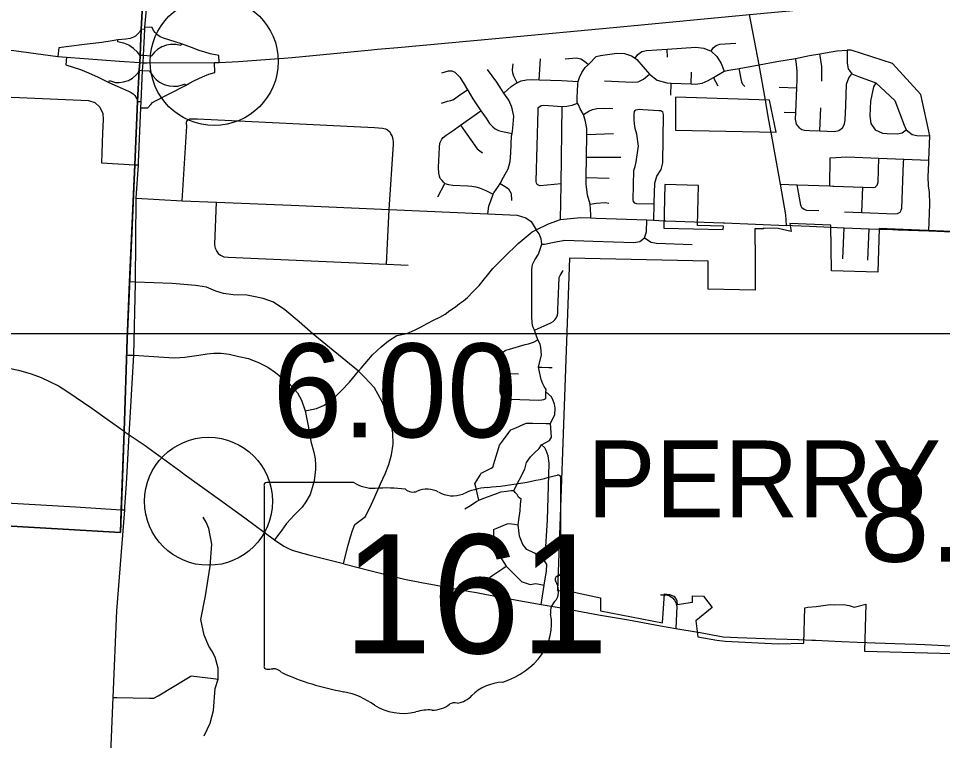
# Model space of a CAD drawing. Extents: x 1729596 to 1934326, y 644115 to 911751.
# Drawn here: x 1801727 to 1812555, y 760728 to 769191 of the extents above; entities that cross this region are included whole.
import ezdxf

# ---------------------------------------------------------------- set-up
doc = ezdxf.new("R2010")
doc.units = 0
for name, color, linetype in [('Default', 7, 'Continuous'), ('GM_X_City_Street', 7, 'Continuous'), ('GM_X_Corporation', 7, 'Continuous'), ('GM_X_County_Road', 7, 'Continuous'), ('GM_X_Interchange_Ramps', 7, 'Continuous'), ('GM_X_Interstate_Route', 7, 'Continuous'), ('GM_X_State_Route', 7, 'Continuous'), ('GM_X_State_Shield', 7, 'Continuous'), ('GM_X_Township', 7, 'Continuous'), ('GM_X_Township_Text', 7, 'Continuous'), ('SC_Scratch1', 7, 'Continuous')]:
    doc.layers.add(name, color=color, linetype=linetype)

msp = doc.modelspace()

# ---------------------------------------------------------------- linework, layer by layer
at = {"layer": 'Default'}
for centre in [(1804021, 768686), (1803954, 763532)]:
    msp.add_circle(centre, 750, dxfattribs=at)
at = {"layer": 'GM_X_City_Street'}
for points in [[(1803209, 769088), (1803271, 769768), (1803287, 770015)], [(1810483, 768217), (1810480, 768234), (1810408, 768648), (1810292, 769236)], [(1803187, 768671), (1803191, 768755), (1803208, 769062), (1803209, 769088)], [(1809843, 768808), (1809867, 768845), (1809902, 768875), (1809947, 768889), (1810133, 768901)], [(1808287, 768453), (1808300, 768497), (1808328, 768556), (1808368, 768617), (1808405, 768651), (1808415, 768659), (1808496, 768745), (1808546, 768758), (1808740, 768783), (1808827, 768781), (1808909, 768752), (1808953, 768727), (1808974, 768710), (1809121, 768538), (1809212, 768466), (1809323, 768435), (1809376, 768432), (1809608, 768426), (1809660, 768422), (1809738, 768431), (1809809, 768462), (1809870, 768497), (1809995, 768573), (1810051, 768586), (1810172, 768604), (1810408, 768648), (1810613, 768685), (1810831, 768723), (1810996, 768755), (1811116, 768777), (1811315, 768812), (1811437, 768820)], [(1808953, 768727), (1808986, 768769), (1809031, 768802), (1809085, 768817), (1809328, 768831), (1809663, 768853), (1809756, 768844), (1809843, 768808), (1809912, 768745), (1809960, 768664), (1809995, 768573)], [(1809332, 768738), (1809328, 768831)], [(1812393, 766702), (1812405, 767014), (1812402, 767154), (1812391, 767229), (1812387, 767334), (1812393, 767498), (1812396, 767532), (1812406, 767817), (1812300, 768298), (1811970, 768664), (1811483, 768819), (1811437, 768820)], [(1811437, 768820), (1811438, 768668), (1811451, 768599), (1811491, 768541), (1811549, 768520), (1811572, 768512), (1811773, 768436), (1811998, 768229), (1812107, 767942), (1812127, 767886), (1812199, 767832), (1812254, 767821), (1812406, 767817)], [(1807830, 768472), (1807843, 768719)], [(1808134, 768718), (1808267, 768728), (1808317, 768719), (1808360, 768691), (1808405, 768651)], [(1810884, 767904), (1810845, 767951), (1810833, 768010), (1810837, 768089), (1810847, 768377), (1810852, 768480), (1810852, 768576), (1810839, 768687), (1810831, 768723)], [(1811142, 768454), (1811140, 768627), (1811116, 768777)], [(1803160, 768145), (1803163, 768216), (1803182, 768582), (1803187, 768671)], [(1806688, 768554), (1806767, 768578), (1806805, 768577), (1806841, 768563), (1806867, 768534), (1806898, 768503), (1806948, 768420), (1806987, 768355), (1806995, 768341)], [(1807415, 768315), (1807331, 768444), (1807222, 768591)], [(1807569, 768438), (1807532, 768515), (1807518, 768548), (1807515, 768590), (1807525, 768659)], [(1810237, 768395), (1810216, 768417), (1810203, 768444), (1810172, 768604)], [(1807415, 768315), (1807500, 768394), (1807559, 768434), (1807569, 768438), (1807616, 768458), (1807681, 768472), (1807755, 768475), (1807830, 768472), (1808092, 768462), (1808287, 768453)], [(1808592, 768458), (1808921, 768446), (1808989, 768450), (1809052, 768478), (1809121, 768538)], [(1809608, 768426), (1809613, 768563)], [(1809927, 768399), (1809870, 768497)], [(1811383, 767909), (1811407, 767952), (1811414, 768001), (1811420, 768166), (1811430, 768421), (1811456, 768496), (1811491, 768541)], [(1806685, 768197), (1806754, 768220), (1806795, 768231), (1806823, 768243), (1806853, 768262), (1806900, 768296), (1806987, 768355)], [(1808433, 766855), (1808435, 766891), (1808425, 767013), (1808393, 767118), (1808380, 767250), (1808381, 767328), (1808383, 767566), (1808385, 767832), (1808386, 767901), (1808370, 767983), (1808347, 768064), (1808309, 768131), (1808288, 768180), (1808279, 768197), (1808273, 768209), (1808273, 768267), (1808277, 768339), (1808283, 768419), (1808287, 768453)], [(1809371, 768290), (1809376, 768432)], [(1810642, 768385), (1810847, 768377)], [(1811773, 768436), (1811748, 768391), (1811712, 768221), (1811705, 768051), (1811715, 767961), (1811765, 767884), (1811851, 767845), (1811906, 767841), (1812026, 767837), (1812082, 767851), (1812127, 767886)], [(1799736, 768212), (1799843, 768208), (1799966, 768217), (1800093, 768224), (1800248, 768223), (1800650, 768217), (1800695, 768207), (1800792, 768187), (1800917, 768113), (1800996, 768194), (1801041, 768219), (1801091, 768229), (1801232, 768240), (1801528, 768262), (1801649, 768269), (1802546, 768230), (1802622, 768207), (1802680, 768153), (1802713, 768084)], [(1806995, 768341), (1807050, 768249), (1807143, 768108), (1807208, 768021), (1807247, 767961), (1807284, 767920), (1807311, 767898), (1807350, 767877), (1807380, 767871), (1807417, 767862), (1807510, 767844)], [(1807225, 766902), (1807237, 766990), (1807266, 767067), (1807290, 767130), (1807297, 767148), (1807352, 767227), (1807370, 767258), (1807412, 767329), (1807465, 767430), (1807488, 767513), (1807498, 767615), (1807505, 767814), (1807510, 767844), (1807518, 767904), (1807531, 768046), (1807509, 768153), (1807472, 768232), (1807415, 768315)], [(1803133, 767507), (1803160, 768145)], [(1808088, 767252), (1807839, 767228), (1807815, 767238), (1807804, 767246), (1807797, 767259), (1807794, 767284), (1807817, 768112), (1807818, 768141), (1807825, 768153), (1807836, 768159)], [(1807836, 768159), (1807853, 768171), (1807878, 768174), (1807936, 768169), (1808097, 768160), (1808151, 768161), (1808174, 768165), (1808216, 768176), (1808279, 768197)], [(1808088, 767241), (1808088, 767252), (1808097, 768160)], [(1808347, 768064), (1808410, 768104), (1808455, 768125), (1808503, 768134), (1808591, 768139), (1808691, 768134)], [(1811117, 767873), (1811129, 768143)], [(1802713, 768084), (1802715, 768081), (1802719, 768002), (1802712, 767851), (1802699, 767498), (1803091, 767476), (1803132, 767474)], [(1806722, 767256), (1806706, 767274), (1806690, 767291), (1806670, 767314), (1806659, 767344), (1806652, 767379), (1806650, 767443), (1806661, 767678), (1806664, 767728), (1806675, 767752), (1806687, 767775), (1806705, 767797), (1806737, 767822), (1806809, 767871), (1806906, 767939), (1807143, 768108)], [(1809177, 767014), (1808973, 767019), (1808951, 767026), (1808935, 767044), (1808930, 767067), (1808937, 767410), (1808953, 767457), (1808966, 767512), (1808973, 767565), (1808991, 767693), (1808971, 767834), (1808955, 767900), (1808944, 767954), (1808942, 768003), (1808942, 768073), (1808947, 768099), (1808954, 768112), (1808962, 768120), (1808980, 768125), (1808999, 768126), (1809042, 768123), (1809231, 768113), (1809254, 768112), (1809277, 768097)], [(1809177, 767032), (1809185, 767262), (1809208, 767341), (1809257, 767420), (1809278, 767498), (1809287, 768064), (1809277, 768097)], [(1810698, 768094), (1810837, 768089)], [(1803645, 767053), (1803700, 767929), (1803697, 767965), (1803700, 767991), (1803718, 768006)], [(1803718, 768006), (1803736, 768015), (1803826, 768014), (1805900, 767912), (1805991, 767906), (1806027, 767898), (1806051, 767887), (1806084, 767859)], [(1806906, 767939), (1807103, 767664), (1807165, 767615)], [(1806071, 766950), (1806071, 766950), (1806123, 767716), (1806122, 767738), (1806118, 767778), (1806105, 767816), (1806092, 767839), (1806084, 767859)], [(1808385, 767832), (1808699, 767841)], [(1810725, 766766), (1810720, 766890), (1810658, 767248), (1810547, 767855)], [(1810884, 767904), (1810908, 767890), (1810937, 767881), (1810996, 767878), (1811117, 767873), (1811290, 767866), (1811341, 767878), (1811383, 767909)], [(1803099, 766088), (1803099, 766099), (1803106, 767083), (1803132, 767474), (1803133, 767507)], [(1808383, 767566), (1808786, 767566)], [(1811236, 767230), (1811240, 767557)], [(1811240, 767557), (1811435, 767570), (1811810, 767554), (1812101, 767542), (1812396, 767532)], [(1811283, 767226), (1811622, 767212), (1811731, 767208), (1811766, 767215), (1811790, 767238), (1811799, 767272), (1811810, 767554)], [(1811610, 766917), (1811996, 766902), (1812028, 766906), (1812057, 766921), (1812071, 766943), (1812077, 766968), (1812099, 767498), (1812101, 767542)], [(1808381, 767328), (1808649, 767320)], [(1806641, 767102), (1806722, 767256)], [(1806722, 767256), (1806764, 767243), (1806816, 767238), (1806991, 767230), (1807041, 767225), (1807086, 767219), (1807128, 767207), (1807166, 767192), (1807202, 767175), (1807290, 767130)], [(1807370, 767258), (1807428, 767220), (1807469, 767193), (1807486, 767168), (1807499, 767141), (1807506, 767059)], [(1808078, 766833), (1808088, 767241)], [(1810658, 767248), (1810852, 767242), (1811236, 767230), (1811269, 767226), (1811283, 767226)], [(1811107, 766937), (1810966, 766942), (1810933, 766950), (1810907, 766971), (1810894, 767002), (1810852, 767242)], [(1811610, 766917), (1811622, 767212)], [(1803106, 767083), (1803645, 767053), (1804047, 767039), (1804923, 767003), (1806071, 766950), (1807225, 766902), (1807570, 766885), (1807672, 766856), (1807733, 766813), (1807795, 766714), (1807938, 766784), (1808078, 766833), (1808312, 766857), (1808433, 766855), (1808496, 766851), (1809090, 766829), (1809171, 766825), (1809291, 766821), (1809312, 766820)], [(1804044, 766480), (1804035, 766497), (1804032, 766516), (1804027, 766547), (1804047, 767039)], [(1806039, 766311), (1806071, 766950)], [(1808425, 767013), (1808496, 767028), (1808602, 767033), (1808643, 767028)], [(1809171, 766825), (1809177, 767014), (1809177, 767032)], [(1811406, 766924), (1811610, 766917)], [(1807859, 766545), (1807892, 766545), (1808025, 766573), (1808129, 766592), (1808460, 766581), (1808938, 766565), (1809006, 766577), (1809062, 766618), (1809086, 766692), (1809090, 766829)], [(1810001, 766796), (1810725, 766766), (1810743, 766767), (1810796, 766765)], [(1811321, 766742), (1811401, 766738), (1811694, 766727), (1811812, 766723), (1811898, 766720)], [(1811388, 766372), (1811401, 766738)], [(1811681, 766359), (1811694, 766727)], [(1805742, 765094), (1805876, 765250), (1805975, 765341), (1806064, 765411), (1806159, 765477), (1806278, 765497), (1806366, 765539), (1806444, 765578), (1806514, 765615), (1806589, 765653), (1806663, 765690), (1806725, 765726), (1806783, 765767), (1806846, 765810), (1806895, 765849), (1806943, 765883), (1806988, 765920), (1807051, 765987), (1807127, 766061), (1807287, 766261), (1807423, 766398), (1807582, 766554), (1807747, 766689), (1807795, 766714)], [(1807530, 763658), (1807662, 763908), (1807680, 763986), (1807726, 764055), (1807775, 764101), (1807827, 764150), (1807855, 764194), (1807951, 764245), (1807971, 764283), (1807962, 764444), (1808012, 764551), (1808014, 764625), (1808008, 764671), (1807994, 764712), (1807972, 764757), (1807906, 764815), (1807912, 764842), (1807887, 764877), (1807870, 764907), (1807853, 764961), (1807844, 764995), (1807819, 765103), (1807857, 765249), (1807851, 765293), (1807848, 765333), (1807839, 765373), (1807811, 765423), (1807791, 765491), (1807772, 765538), (1807763, 765562), (1807752, 765592), (1807747, 765633), (1807742, 765692), (1807744, 765775), (1807741, 766249), (1807752, 766309), (1807779, 766363), (1807822, 766427), (1807859, 766545), (1807853, 766608), (1807827, 766666), (1807795, 766714)], [(1809062, 766618), (1809139, 766568), (1809202, 766557), (1809622, 766541)], [(1804044, 766480), (1804053, 766458), (1804068, 766437), (1804095, 766417), (1804135, 766399), (1804183, 766392), (1806039, 766311), (1806295, 766301)], [(1807772, 765538), (1807965, 765622), (1807994, 765641), (1808011, 765657), (1808025, 765674), (1808035, 765693), (1808043, 765714), (1808049, 765739), (1808049, 765777), (1808064, 766154), (1808073, 766177), (1808110, 766237)], [(1803022, 764311), (1803078, 765243), (1803099, 766088)], [(1803829, 766059), (1803801, 766063), (1803529, 766085), (1803099, 766099), (1803026, 766103)], [(1805537, 762802), (1805591, 763017), (1805619, 763116), (1805642, 763189), (1805668, 763261), (1805795, 763353), (1805863, 763498), (1805903, 763585), (1805969, 763738), (1806022, 763853), (1806065, 763965), (1806097, 764077), (1806117, 764201), (1806113, 764335), (1806086, 764473), (1805984, 764704), (1805899, 764861), (1805783, 764988), (1805711, 765058), (1805180, 765489), (1805015, 765635), (1804848, 765777), (1804714, 765864), (1804594, 765908), (1804460, 765938), (1804401, 765946), (1804241, 765953), (1804131, 765969), (1804040, 765996), (1803932, 766042), (1803829, 766059)], [(1807395, 764764), (1807381, 764789), (1807372, 764815), (1807371, 764856), (1807380, 765035), (1807387, 765201), (1807391, 765242), (1807399, 765269), (1807410, 765285), (1807430, 765300), (1807450, 765309), (1807481, 765317), (1807664, 765370), (1807704, 765379), (1807738, 765389), (1807760, 765397), (1807811, 765423)], [(1802995, 765243), (1803078, 765243), (1803488, 765219)], [(1803488, 765219), (1803560, 765215), (1803676, 765222), (1803841, 765246), (1803937, 765262), (1804016, 765268), (1804103, 765267), (1804195, 765256), (1804309, 765231), (1804423, 765204), (1804546, 765153), (1804647, 765103), (1804739, 765041), (1804824, 764970), (1804898, 764914), (1804998, 764802), (1805043, 764719), (1805088, 764592), (1805120, 764417), (1805140, 764308), (1805154, 764234), (1805186, 764109), (1805203, 764030), (1805206, 763961), (1805208, 763904), (1805191, 763772), (1805169, 763691), (1805143, 763613), (1805096, 763527), (1805050, 763463), (1805001, 763411), (1804967, 763378)], [(1807819, 765103), (1807860, 765103), (1807941, 765101), (1807981, 765100)], [(1805088, 764592), (1805218, 764618), (1805301, 764653), (1805351, 764686), (1805440, 764759), (1805514, 764829), (1805604, 764929), (1805711, 765058), (1805742, 765094)], [(1807380, 765035), (1807585, 765025)], [(1807395, 764764), (1807425, 764742), (1807454, 764730), (1807491, 764728), (1807824, 764717), (1807860, 764720), (1807882, 764725), (1807908, 764737), (1807906, 764815)], [(1807122, 763547), (1807110, 763598), (1807085, 763700), (1807076, 763738), (1807109, 763795), (1807136, 763840), (1807149, 763863), (1807219, 763898), (1807266, 763922), (1807284, 763931), (1807309, 764012), (1807356, 764162), (1807365, 764190), (1807409, 764252), (1807471, 764337), (1807495, 764371), (1807553, 764395), (1807650, 764437), (1807679, 764449), (1807752, 764448), (1807909, 764445), (1807962, 764444)], [(1802975, 763466), (1802992, 763735), (1803022, 764311)], [(1807851, 762878), (1807896, 762947), (1807906, 763002), (1807925, 763311), (1807945, 763978), (1807935, 764065), (1807911, 764126), (1807894, 764160), (1807855, 764194)], [(1798361, 763811), (1798627, 763794), (1798910, 763775), (1799187, 763750), (1799393, 763707), (1799473, 763682), (1799519, 763619), (1799605, 763594), (1799681, 763585), (1800138, 763556), (1800142, 763555), (1800675, 763521), (1801008, 763551), (1801581, 763516), (1802396, 763466), (1802931, 763434), (1802973, 763432)], [(1806957, 763442), (1807003, 763471), (1807093, 763529), (1807122, 763547), (1807191, 763573), (1807342, 763628), (1807379, 763642), (1807447, 763651), (1807500, 763658), (1807530, 763658)], [(1807854, 762876), (1807851, 762878), (1807772, 762926), (1807682, 762966), (1807637, 763027), (1807596, 763125), (1807583, 763257), (1807590, 763315), (1807605, 763419), (1807610, 763499), (1807619, 763559), (1807586, 763582), (1807569, 763611), (1807548, 763635), (1807530, 763658)], [(1802583, 755808), (1802702, 758234), (1802783, 760019), (1802813, 760675), (1802837, 761232), (1802881, 762249), (1802973, 763432), (1802975, 763466)], [(1804967, 763378), (1804954, 763365), (1804918, 763325), (1804869, 763271), (1804813, 763194), (1804776, 763146), (1804726, 763080)], [(1803902, 760785), (1803975, 760933), (1804012, 761080), (1804031, 761338), (1804066, 761449), (1804067, 761577), (1804031, 761706), (1803994, 761779), (1803957, 761835), (1803902, 761963), (1803865, 762147), (1803920, 762423), (1803975, 762773), (1803994, 763031), (1803957, 763215), (1803928, 763286), (1803891, 763347)], [(1807294, 763201), (1807334, 763217), (1807455, 763267), (1807470, 763273), (1807540, 763263), (1807583, 763257)], [(1807294, 763201), (1807294, 763149), (1807294, 763097), (1807294, 763095), (1807322, 762997), (1807336, 762948), (1807342, 762928), (1807386, 762858), (1807440, 762771), (1807514, 762698), (1807626, 762590), (1807628, 762587), (1807724, 762557), (1807788, 762568), (1807888, 762550)], [(1807853, 762322), (1807888, 762550), (1807914, 762718), (1807917, 762792), (1807888, 762842), (1807854, 762876)], [(1807246, 762639), (1807285, 762666), (1807401, 762745), (1807440, 762771)], [(1808210, 762262), (1808221, 762468)], [(1809252, 762433), (1809254, 762434), (1809310, 762436), (1809350, 762427), (1809392, 762401), (1809416, 762373), (1809430, 762347), (1809441, 762303), (1809431, 762042)], [(1802837, 761232), (1802878, 761231), (1803262, 761225), (1803314, 761225), (1803363, 761254), (1803740, 761479), (1803751, 761485), (1803848, 761474), (1804011, 761455), (1804066, 761449)]]:
    msp.add_lwpolyline(points, dxfattribs=at)
at = {"layer": 'GM_X_Corporation'}
for points in [[(1799794, 779878), (1803634, 779704), (1803603, 778383), (1803585, 777445), (1803558, 776945), (1803483, 775420), (1803430, 774349), (1803319, 771942), (1803249, 770602), (1803163, 769065), (1803153, 768757), (1803149, 768674), (1803140, 768585), (1803123, 768218), (1803091, 767476), (1803002, 765433), (1802964, 764353), (1802922, 763165), (1799354, 763375)], [(1799354, 763375), (1802922, 763165), (1802964, 764353), (1803002, 765433), (1803091, 767476), (1803123, 768218), (1803140, 768585), (1803149, 768674), (1803153, 768757), (1803163, 769065), (1803249, 770602)], [(1813131, 766674), (1811812, 766729), (1811796, 766216), (1811252, 766235), (1811245, 766768), (1810767, 766788), (1810783, 766695), (1810629, 766731), (1810459, 766734), (1810457, 766724), (1810356, 766725), (1810359, 766356), (1810358, 766008), (1809808, 766020), (1809808, 766345), (1808185, 766383), (1808045, 762485), (1808195, 762479), (1808275, 762459), (1808546, 762402), (1808548, 762250), (1809272, 762106), (1809298, 762449), (1809355, 762441), (1809405, 762419), (1809431, 762391), (1809443, 762364), (1809447, 762323), (1809626, 762351), (1809624, 762423), (1809754, 762422), (1809856, 762286), (1809663, 762131), (1809689, 761942), (1809909, 761903), (1810009, 761892), (1810629, 761862), (1810931, 761869), (1810942, 762284), (1810976, 762290), (1811074, 762298), (1811239, 762322), (1811286, 762320), (1811393, 762324), (1811462, 762312), (1811518, 762292), (1811655, 762328), (1811639, 761776), (1812969, 761741)]]:
    msp.add_lwpolyline(points, dxfattribs=at)
for points in [[(1809425, 767881), (1810604, 767857), (1810529, 768232), (1809425, 768268)], [(1809289, 766732), (1809985, 766716), (1809987, 766758), (1809683, 766765), (1809694, 767235), (1809300, 767244)]]:
    msp.add_lwpolyline(points, close=True, dxfattribs=at)
at = {"layer": 'GM_X_County_Road'}
for points in [[(1810547, 767855), (1810521, 767999), (1810485, 768207), (1810483, 768217)], [(1809312, 766820), (1809984, 766796), (1810001, 766796)], [(1810796, 766765), (1810996, 766756), (1811246, 766745), (1811321, 766742)], [(1811898, 766720), (1812034, 766715), (1812393, 766702), (1812948, 766678), (1813131, 766671), (1813211, 766668)]]:
    msp.add_lwpolyline(points, dxfattribs=at)
at = {"layer": 'GM_X_Interchange_Ramps'}
for points in [[(1803208, 769062), (1803163, 769065), (1803146, 769032), (1803126, 769009), (1803099, 768985), (1803074, 768971), (1803035, 768956), (1802985, 768949), (1802891, 768939), (1802824, 768928), (1802705, 768909), (1802532, 768891), (1802286, 768860), (1802198, 768848), (1802190, 768744)], [(1804079, 768676), (1804076, 768756), (1803972, 768775), (1803911, 768794), (1803843, 768817), (1803755, 768850), (1803636, 768895), (1803425, 768959), (1803387, 768975), (1803358, 768995), (1803328, 769025), (1803311, 769050), (1803294, 769083), (1803209, 769088)], [(1803191, 768755), (1803153, 768757), (1803122, 768797), (1803076, 768838), (1803021, 768877), (1802960, 768902), (1802922, 768911), (1802890, 768917), (1802891, 768939)], [(1803636, 768895), (1803630, 768872), (1803571, 768884), (1803508, 768885), (1803461, 768877), (1803405, 768857), (1803354, 768828), (1803319, 768797), (1803282, 768750), (1803191, 768755)], [(1802290, 768736), (1802283, 768649), (1802454, 768591), (1802548, 768553), (1802661, 768503), (1802785, 768439), (1803016, 768340), (1803046, 768325), (1803069, 768307), (1803092, 768287), (1803114, 768250), (1803123, 768218), (1803163, 768216)], [(1802785, 768439), (1802794, 768462), (1802864, 768442), (1802907, 768441), (1802958, 768448), (1803017, 768465), (1803062, 768491), (1803103, 768526), (1803128, 768555), (1803140, 768585), (1803182, 768582)], [(1803160, 768145), (1803244, 768142), (1803276, 768183), (1803299, 768206), (1803331, 768226), (1803683, 768406), (1803724, 768430), (1803789, 768463), (1803885, 768506), (1803957, 768538), (1804026, 768558), (1804022, 768674)], [(1803182, 768582), (1803259, 768576), (1803304, 768515), (1803341, 768475), (1803381, 768444), (1803434, 768418), (1803491, 768401), (1803543, 768397), (1803591, 768398), (1803649, 768411), (1803677, 768423), (1803683, 768406)]]:
    msp.add_lwpolyline(points, dxfattribs=at)
at = {"layer": 'GM_X_Interstate_Route'}
for points in [[(1805863, 768822), (1805933, 768829), (1806173, 768849), (1807316, 768956), (1808819, 769096), (1810292, 769236), (1812289, 769426), (1813154, 769492), (1814503, 769624), (1815987, 769774), (1816496, 769800), (1816790, 769800), (1816833, 769797), (1817433, 769793), (1817557, 769791), (1817848, 769787)], [(1797276, 768725), (1797548, 768766), (1797871, 768815), (1798496, 768890), (1799689, 768939), (1800384, 768911), (1800997, 768863), (1801598, 768824), (1801674, 768816), (1802190, 768744), (1802290, 768736), (1802912, 768691), (1803149, 768674), (1803187, 768671), (1803233, 768671)], [(1804837, 768727), (1804935, 768735), (1805863, 768822)], [(1803233, 768671), (1804022, 768674), (1804079, 768676), (1804304, 768685), (1804672, 768712), (1804837, 768727)]]:
    msp.add_lwpolyline(points, dxfattribs=at)
at = {"layer": 'GM_X_State_Route'}
for points in [[(1798670, 765290), (1799362, 765240), (1800021, 765204), (1800851, 765152), (1801408, 765122), (1801560, 765103), (1801728, 765068), (1801876, 765025), (1801994, 764982), (1802098, 764934), (1802195, 764884), (1802305, 764816), (1802588, 764624), (1802766, 764496)], [(1802766, 764496), (1802964, 764353), (1802979, 764342)], [(1802979, 764342), (1803022, 764311), (1803210, 764186), (1803242, 764163)], [(1803242, 764163), (1803628, 763881), (1803670, 763850)], [(1803670, 763850), (1804081, 763552), (1804379, 763337), (1804726, 763080), (1804838, 763008), (1804883, 762984), (1804933, 762961), (1805027, 762933), (1805129, 762904), (1805537, 762802), (1805540, 762801)], [(1805540, 762801), (1805859, 762717), (1806251, 762620), (1806469, 762576), (1806560, 762559), (1806996, 762480), (1807093, 762462)], [(1807093, 762462), (1807353, 762412), (1807853, 762322), (1808063, 762288), (1808137, 762275)], [(1808137, 762275), (1808210, 762262), (1808525, 762203), (1808874, 762141), (1809249, 762074), (1809431, 762042), (1809525, 762027), (1809599, 762014)], [(1809599, 762014), (1809714, 761993), (1809986, 761945), (1810158, 761935), (1810473, 761924), (1810864, 761911)], [(1810864, 761911), (1810871, 761911), (1811023, 761905)], [(1811023, 761905), (1811065, 761903), (1811370, 761888), (1811553, 761881)], [(1811553, 761881), (1811667, 761877), (1811765, 761874)], [(1811765, 761874), (1812112, 761862), (1812242, 761857), (1812348, 761852)], [(1812348, 761852), (1812729, 761834), (1812989, 761827)]]:
    msp.add_lwpolyline(points, dxfattribs=at)
at = {"layer": 'GM_X_State_Shield'}
for p, q in [((1808084, 762699), (1808084, 763804)), ((1804604, 763715), (1804604, 761602)), ((1805657, 763752), (1804638, 763752)), ((1808084, 762699), (1808084, 762699))]:
    msp.add_line(p, q, dxfattribs=at)
for centre, major_axis, start_param, end_param in [((1806844, 766633), (3691, 0), 4.814394, 5.042369), ((1808045, 763809), (38.7, 0), 6.141152, 7.989035), ((1804643, 763720), (40.3, 0), 1.712693, 3.28349), ((1805900, 763997), (391, 0), 4.042523, 4.731795), ((1807315, 763106), (743, 0), 1.699011, 2.107814), ((1806029, 762565), (1404, 0), 1.404758, 1.657858), ((1806348, 763731), (113, 0), 3.836095, 5.185415), ((1806514, 763486), (235, 0), 0.950623, 2.079405), ((1806817, 763822), (282, 0), 4.081561, 5.145723), ((1808075, 762617), (60, 0), 1.883978, 3.671073), ((1808043, 762694), (41.5, 0), 5.05454, 6.418171), ((1807694, 762478), (360, 0), 5.934695, 6.695948), ((1808223, 762236), (262, 0), 2.387724, 3.262537), ((1807051, 762095), (923, 0), 5.101752, 6.440018), ((1804644, 761597), (40.7, 0), 3.00124, 4.508301), ((1804650, 761814), (310, 0), 4.665946, 4.897461), ((1804713, 761480), (112, 0), 0.519207, 1.627899), ((1806127, 763379), (2665, 0), 4.195997, 4.488961), ((1807440, 761009), (506, 0), 1.647645, 2.488434), ((1805332, 760653), (834, 0), 0.823519, 1.323587), ((1806800, 761397), (298, 0), 4.937069, 5.64225), ((1806234, 761470), (529, 0), 4.026481, 4.996735), ((1806578, 761311), (282, 0), 4.691044, 5.507374), ((1806833, 761107), (79.4, 0), 1.147584, 2.315152), ((1806540, 760739), (435, 0), 1.495662, 1.94098)]:
    msp.add_ellipse(centre, major_axis=major_axis, ratio=0.8, start_param=start_param, end_param=end_param, dxfattribs=at)
at = {"layer": 'GM_X_Township'}
msp.add_lwpolyline([(1799354, 763375), (1802922, 763165), (1802931, 763434), (1802964, 764353), (1802995, 765243), (1803002, 765433), (1803026, 766103), (1803091, 767476), (1803123, 768218), (1803140, 768585), (1803149, 768674), (1803153, 768757), (1803163, 769065), (1803249, 770602), (1803319, 771948), (1803379, 773502), (1803430, 774349), (1803455, 774923), (1803472, 775394), (1803558, 776945), (1803585, 777445), (1803603, 778383), (1803634, 779704), (1803704, 779701)], dxfattribs=at)
at = {"layer": 'SC_Scratch1'}
msp.add_lwpolyline([(1729596, 899996), (1925846, 899996), (1925846, 765496), (1729596, 765496)], close=True, dxfattribs=at)

# ---------------------------------------------------------------- texts
at = {"layer": 'Default'}
for s, p in [('6.00', (1804704, 764282)), ('8.00', (1811586, 762825))]:
    msp.add_text(s, height=1100, dxfattribs=at).set_placement(p)
at = {"layer": 'GM_X_State_Shield'}
msp.add_text('161', height=1392.2, dxfattribs=at).set_placement((1805534, 761751))
at = {"layer": 'GM_X_Township_Text'}
msp.add_text('PERRY', height=900, rotation=0, dxfattribs=at).set_placement((1808390, 763345))

doc.saveas('drawing.dxf')
